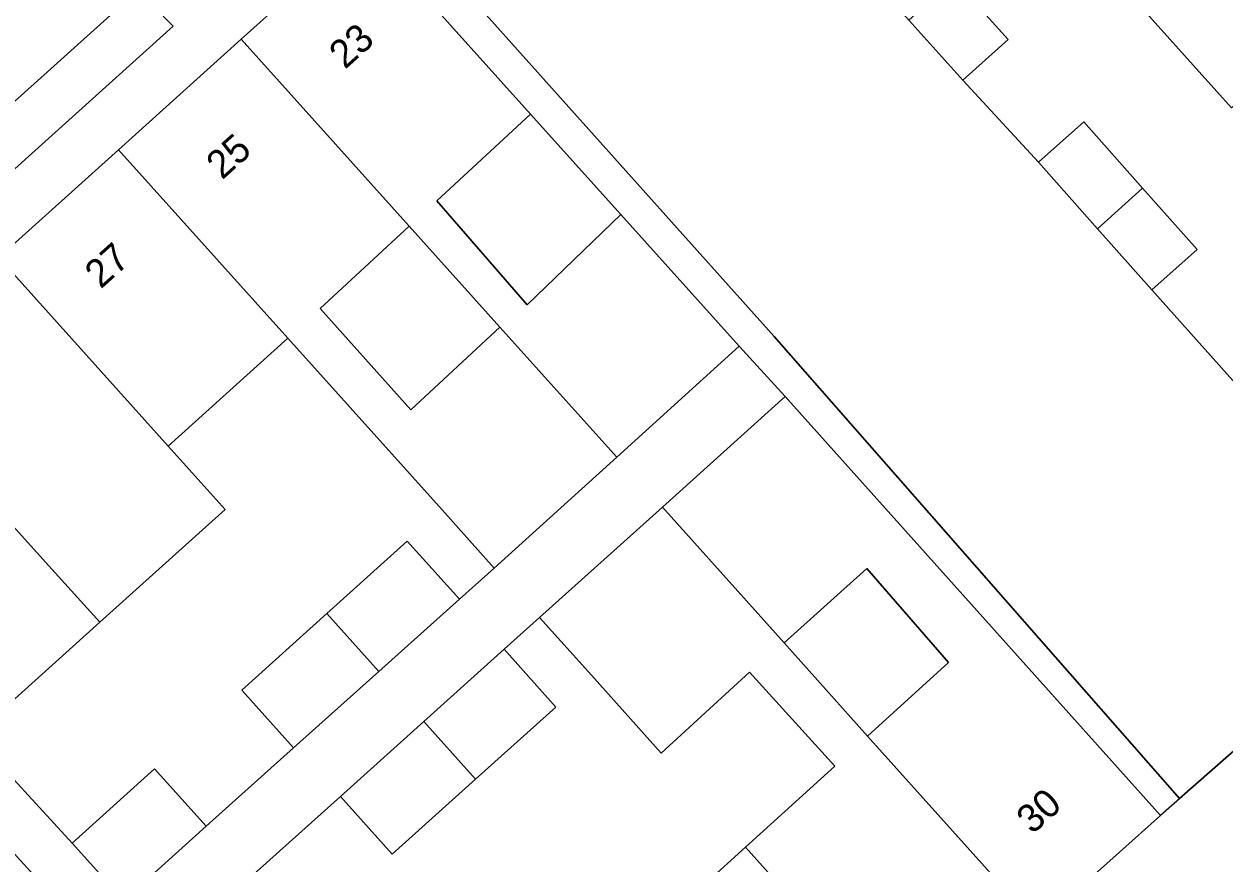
# Model space of a CAD drawing. Extents: x 162172 to 163187, y 382874 to 383685.
# Drawn here: x 162729.65 to 162772.35, y 383445.8 to 383475.67 of the extents above; entities that cross this region are included whole.
import ezdxf

# ---------------------------------------------------------------- set-up
doc = ezdxf.new("R2010")
doc.units = 0
for name, color, linetype in [('IMGEO_Erf', 7, 'Continuous'), ('IMGEO_Hek', 7, 'Continuous'), ('IMGEO_Muur', 7, 'Continuous'), ('IMGEO_Pand', 7, 'Continuous'), ('IMGEO_Pand_nummerreeks', 7, 'Continuous'), ('IMGEO_Parkeervlak_open', 7, 'Continuous'), ('IMGEO_Rijbaan_lokaal_open', 7, 'Continuous'), ('IMGEO_Voetpad_open', 7, 'Continuous')]:
    doc.layers.add(name, color=color, linetype=linetype)

msp = doc.modelspace()

# ---------------------------------------------------------------- linework, layer by layer
at = {"layer": 'IMGEO_Erf'}
msp.add_lwpolyline([(162772.618, 383472.688), (162769.274, 383476.405), (162765.931, 383480.123), (162762.587, 383483.84), (162759.243, 383487.558), (162755.682, 383491.526), (162750.865, 383487.213), (162752.318, 383485.624), (162753.91, 383487.079), (162756.077, 383484.708), (162758.001, 383482.603), (162756.409, 383481.147), (162758.998, 383478.185), (162760.606, 383479.631), (162762.743, 383477.254), (162764.663, 383475.118), (162763.055, 383473.672), (162765.742, 383470.752), (162767.359, 383472.189), (162769.45, 383469.836), (162771.389, 383467.654), (162769.773, 383466.217), (162775.143, 383460.218)], dxfattribs=at)
for points in [[(162747.674, 383472.461), (162744.334, 383469.378), (162747.553, 383465.686), (162750.886, 383468.888)], [(162743.357, 383468.476), (162740.191, 383465.554), (162743.409, 383461.95), (162746.581, 383464.889)], [(162740.425, 383454.699), (162743.288, 383457.277), (162745.144, 383455.212), (162746.383, 383456.321), (162744.524, 383458.39), (162739.039, 383464.491), (162734.776, 383460.66), (162736.803, 383458.404), (162732.344, 383454.397), (162727.851, 383450.358), (162731.36, 383446.535), (162734.297, 383449.179), (162736.137, 383447.137), (162739.24, 383449.926), (162737.397, 383451.973)], [(162762.543, 383452.962), (162759.637, 383456.303), (162756.692, 383453.664), (162759.666, 383450.346)], [(162755.319, 383446.393), (162758.494, 383449.28), (162755.467, 383452.615), (162752.322, 383449.737), (162749.837, 383452.51), (162747.995, 383454.565), (162746.735, 383453.433), (162748.577, 383451.378), (162745.715, 383448.808), (162742.752, 383446.146), (162740.908, 383448.199), (162737.711, 383445.328), (162739.555, 383443.275), (162736.639, 383440.656), (162742.099, 383434.496), (162746.633, 383438.532), (162751.091, 383442.548)]]:
    msp.add_lwpolyline(points, close=True, dxfattribs=at)
at = {"layer": 'IMGEO_Hek'}
msp.add_lwpolyline([(162755.093, 383464.209), (162756.736, 383462.417)], dxfattribs=at)
at = {"layer": 'IMGEO_Muur'}
for points in [[(162763.055, 383473.672), (162765.742, 383470.752)], [(162747.674, 383472.461), (162750.886, 383468.888)], [(162769.773, 383466.217), (162775.143, 383460.218)], [(162779.292, 383455.603), (162770.085, 383447.524)]]:
    msp.add_lwpolyline(points, dxfattribs=at)
at = {"layer": 'IMGEO_Pand'}
for points in [[(162772.618, 383472.688), (162781.254, 383480.46), (162777.914, 383484.182), (162769.274, 383476.405)], [(162750.738, 383460.265), (162755.093, 383464.209), (162750.886, 383468.888), (162747.553, 383465.686), (162744.334, 383469.378), (162747.674, 383472.461), (162741.749, 383479.052), (162737.379, 383475.125), (162743.357, 383468.476), (162746.581, 383464.889)], [(162762.743, 383477.254), (162761.135, 383475.807), (162763.055, 383473.672), (162764.663, 383475.118)], [(162744.524, 383458.39), (162746.383, 383456.321), (162750.738, 383460.265), (162746.581, 383464.889), (162743.409, 383461.95), (162740.191, 383465.554), (162743.357, 383468.476), (162737.379, 383475.125), (162733.009, 383471.198), (162739.039, 383464.491)], [(162769.45, 383469.836), (162767.359, 383472.189), (162765.742, 383470.752), (162767.842, 383468.389)], [(162739.039, 383464.491), (162733.009, 383471.198), (162728.74, 383467.362), (162734.776, 383460.66)], [(162769.45, 383469.836), (162767.842, 383468.389), (162769.773, 383466.217), (162771.389, 383467.654)], [(162728.74, 383467.362), (162724.277, 383463.351), (162730.314, 383456.65), (162732.344, 383454.397), (162736.803, 383458.404), (162734.776, 383460.66)], [(162724.277, 383463.351), (162719.78, 383459.311), (162725.82, 383452.611), (162727.851, 383450.358), (162732.344, 383454.397), (162730.314, 383456.65)], [(162752.366, 383458.491), (162756.692, 383453.664), (162759.637, 383456.303), (162762.543, 383452.962), (162759.666, 383450.346), (162765.71, 383443.603), (162770.085, 383447.524), (162756.736, 383462.417)], [(162752.366, 383458.491), (162747.995, 383454.565), (162749.837, 383452.51), (162752.322, 383449.737), (162755.467, 383452.615), (162758.494, 383449.28), (162755.319, 383446.393), (162761.335, 383439.682), (162765.71, 383443.603), (162759.666, 383450.346), (162756.692, 383453.664)], [(162740.425, 383454.699), (162742.276, 383452.644), (162745.144, 383455.212), (162743.288, 383457.277)], [(162742.276, 383452.644), (162740.425, 383454.699), (162737.397, 383451.973), (162739.24, 383449.926)], [(162746.735, 383453.433), (162743.872, 383450.861), (162745.715, 383448.808), (162748.577, 383451.378)], [(162745.715, 383448.808), (162743.872, 383450.861), (162740.908, 383448.199), (162742.752, 383446.146)], [(162731.36, 383446.535), (162733.2, 383444.492), (162736.137, 383447.137), (162734.297, 383449.179)], [(162751.091, 383442.548), (162757.118, 383435.856), (162761.335, 383439.682), (162755.319, 383446.393)]]:
    msp.add_lwpolyline(points, close=True, dxfattribs=at)
at = {"layer": 'IMGEO_Parkeervlak_open'}
msp.add_lwpolyline([(162765.742, 383470.752), (162763.055, 383473.672), (162761.135, 383475.807), (162758.998, 383478.185), (162756.409, 383481.147), (162754.474, 383483.265), (162752.318, 383485.624), (162750.865, 383487.213), (162742.646, 383479.855), (162756.339, 383464.558), (162770.764, 383448.12), (162779.292, 383455.603), (162777.082, 383458.062), (162775.143, 383460.218), (162769.773, 383466.217), (162767.842, 383468.389)], close=True, dxfattribs=at)
for points in [[(162734.914, 383476.965), (162735.616, 383476.178), (162739.93, 383480.054), (162739.461, 383480.557), (162738.743, 383481.402), (162721.051, 383465.496), (162719.125, 383463.677)], [(162722.003, 383463.942), (162734.956, 383475.591), (162734.263, 383476.297)]]:
    msp.add_lwpolyline(points, dxfattribs=at)
at = {"layer": 'IMGEO_Rijbaan_lokaal_open'}
msp.add_lwpolyline([(162716.145, 383468.065), (162715.953, 383467.569), (162715.772, 383467.265), (162719.125, 383463.677), (162721.051, 383465.496), (162738.743, 383481.402), (162744.616, 383486.703), (162756.869, 383497.681), (162763.769, 383503.865), (162760.373, 383507.7), (162751.418, 383499.733)], close=True, dxfattribs=at)
at = {"layer": 'IMGEO_Voetpad_open'}
for points in [[(162724.277, 383463.351), (162728.74, 383467.362), (162733.009, 383471.198), (162737.379, 383475.125), (162741.749, 383479.052), (162742.646, 383479.855), (162750.865, 383487.213), (162755.682, 383491.526), (162764.343, 383499.308), (162767.726, 383502.35), (162775.823, 383509.594), (162779.209, 383512.659), (162787.715, 383520.314), (162792.856, 383524.915), (162798.479, 383529.957), (162800.917, 383532.162), (162801.903, 383533.053), (162806.378, 383537.068), (162810.62, 383540.874)], [(162724.379, 383451.579), (162732.799, 383442.316), (162733.434, 383441.617), (162741.697, 383432.527), (162744.331, 383429.573), (162746.923, 383426.68), (162748.132, 383427.77), (162742.099, 383434.496), (162736.639, 383440.656), (162734.795, 383442.709), (162737.711, 383445.328), (162740.908, 383448.199), (162743.872, 383450.861), (162746.735, 383453.433), (162747.995, 383454.565), (162752.366, 383458.491), (162756.736, 383462.417), (162770.085, 383447.524), (162770.764, 383448.12), (162756.339, 383464.558), (162742.646, 383479.855)], [(162741.749, 383479.052), (162747.674, 383472.461), (162750.886, 383468.888), (162755.093, 383464.209), (162750.738, 383460.265), (162746.383, 383456.321), (162745.144, 383455.212), (162742.276, 383452.644), (162739.24, 383449.926), (162736.137, 383447.137), (162733.2, 383444.492), (162731.36, 383446.535), (162727.851, 383450.358)], [(162734.263, 383476.297), (162734.956, 383475.591), (162722.003, 383463.942)], [(162779.292, 383455.603), (162770.764, 383448.12), (162770.085, 383447.524), (162765.71, 383443.603), (162761.335, 383439.682), (162757.118, 383435.856), (162752.658, 383431.842), (162748.132, 383427.77), (162746.923, 383426.68), (162747.668, 383425.849), (162744.135, 383422.684), (162740.731, 383419.634), (162737.328, 383416.585), (162733.924, 383413.536), (162730.081, 383410.092), (162733.42, 383409.152)]]:
    msp.add_lwpolyline(points, dxfattribs=at)

# ---------------------------------------------------------------- texts
at = {"layer": 'IMGEO_Pand_nummerreeks'}
for s, rotation, p in [('23', 41.9431, (162741.071, 383474.033)), ('25', 41.9431, (162736.701, 383470.106)), ('27', 41.9431, (162732.382, 383466.224)), ('30', 41.8697, (162765.529, 383446.825))]:
    msp.add_text(s, height=1, rotation=rotation, dxfattribs=at).set_placement(p)

doc.saveas('drawing.dxf')
